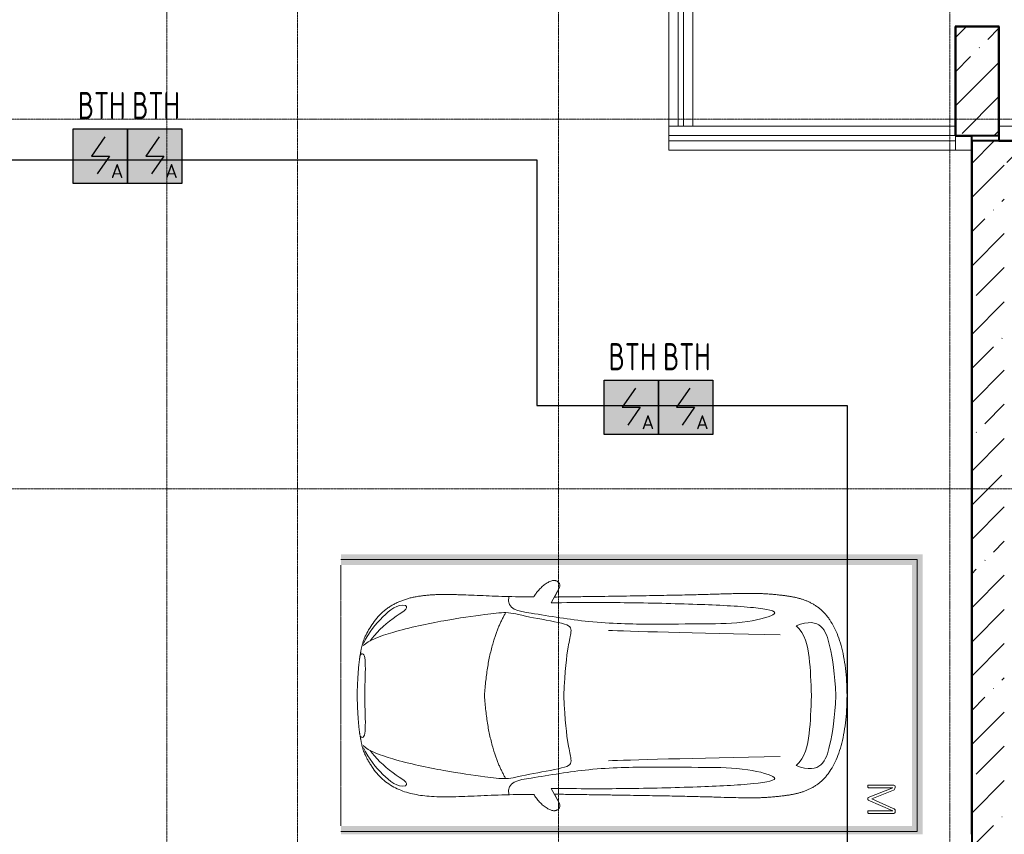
# Model space of a CAD drawing. Header units: millimetres. Extents: x -135639 to 224623, y -383017 to -59102.
# Tile 333 of 494: x 58859 to 67913, y -121796 to -114307. Entities that reach past the tile are written whole.
import ezdxf
from ezdxf.enums import TextEntityAlignment as Align

# ---------------------------------------------------------------- set-up
doc = ezdxf.new("R2010")
doc.units = ezdxf.units.MM
for name, pattern in [('CONTINOUS', [0]), ('Линия сетки', [25, 20, -2.5, 0, -2.5]), ('Невидимые', [5, 3, -2]), ('Штрих_3_3_', [6, 3, -3])]:
    doc.linetypes.add(name, pattern=pattern)
for name, color, linetype, lineweight in [('A-000-M_MASS', 7, 'Continuous', 18), ('A-200-M_WALL_EXT', 7, 'Continuous', 18), ('A-200-M_WALL_INT', 7, 'Continuous', 18), ('A-200-M_WALL_PAT', 7, 'Continuous', 40), ('C-953-M_PARKING', 7, 'Continuous', 18), ('C-953-MH_PARKING', 7, 'Невидимые', 18), ('S-280-M_COLUMN', 7, 'Continuous', 18), ('Z-030-M_GRID', 7, 'Continuous', 9), ('ПС', 7, 'Continuous', 40), ('СС-011-ПОЖ-СИГНАЛИЗАЦИЯ', 1, 'Continuous', 30)]:
    doc.layers.add(name, color=color, linetype=linetype, lineweight=lineweight)
doc.styles.add('1111', font='isocpeur.ttf')
pattern_1 = [(45, (0, 0), (-314.309, 314.309), []), (45, (314.3, 0), (-314.309, 314.309), [555.625, -111.125, 3.353, -107.772])]

# ---------------------------------------------------------------- blocks, each defined once
blk = doc.blocks.new('A_PAR_Parking - M-V81-B1_-7_650_')
at = {"layer": 'C-953-M_PARKING', "true_color": 0xf7f9fb}
blk.add_hatch(color=7, dxfattribs=at).paths.add_polyline_path([(1275, 1557.7), (1275, 2700), (-1300, 2700), (-1300, -2650), (-1200, -2650), (-1200, 2600), (1200, 2600), (1200, -2650), (1275, -2650), (1275, 616.2)])
at = {"layer": 'A-000-M_MASS', "color": 253, "true_color": 0xaaaaaa}
for p, q in [((-853.2, -716.7), (-993.1, -639.1)), ((-906.1, -687.4), (-993.1, -639.1)), ((853.2, -716.7), (993.1, -639.1)), ((993.1, -639.1), (906.1, -687.4))]:
    blk.add_line(p, q, dxfattribs=at)
for centre, start, end in [((-1010.2, -677.7), 66.06953, 136.58163), ((1010.2, -677.7), 43.41837, 113.93047)]:
    blk.add_arc(centre, 42.2, start, end, dxfattribs=at)
for points, knots in [([(0, 2003.8), (-45, 2003.7), (-131.8, 2001.4), (-251.9, 1990.7), (-361.8, 1973.6), (-494.8, 1942.4), (-606.8, 1899.6), (-686.2, 1853.3), (-726.1, 1824.5), (-753.4, 1801.8), (-773.8, 1781.9), (-788.8, 1765.5), (-799.4, 1753.1), (-809.5, 1740.4), (-818.9, 1727.5), (-827.7, 1714.4), (-836.1, 1701.2), (-843.9, 1687.9), (-851.2, 1674.4), (-857.9, 1660.8), (-864.3, 1647.2), (-870.2, 1633.6), (-875.7, 1619.8), (-880.7, 1606), (-885.4, 1592.2), (-889.8, 1578.4), (-893.7, 1564.6), (-897.4, 1550.8), (-900.7, 1537.2), (-903.9, 1523.6), (-906.6, 1510.1), (-909.2, 1496.6), (-911.6, 1483.4), (-913.8, 1470.2), (-915.7, 1457.2), (-917.5, 1444.4), (-919.2, 1431.8), (-920.9, 1419.4), (-922.8, 1403.2), (-925.1, 1383.5), (-927.6, 1360.8), (-929.8, 1338.8), (-931.7, 1317.6), (-934, 1290), (-936.3, 1256.7), (-938.2, 1217.6), (-939.4, 1178.6), (-940, 1138.8), (-940, 1097.3), (-939.6, 1053.4), (-938.7, 1006.6), (-937.5, 956.3), (-936, 902.1), (-934.3, 843.5), (-932.5, 780), (-929.8, 688.2), (-926.5, 558.6), (-922.7, 375.9), (-918.9, 163.4), (-914.9, -81.7), (-911.4, -315.4), (-908.5, -521.3), (-906.9, -630.9), (-906.1, -687.4)], [0, 0, 0, 0, 0.02381, 0.047619, 0.071429, 0.095238, 0.142857, 0.166667, 0.178571, 0.190476, 0.202381, 0.208333, 0.214286, 0.220238, 0.22619, 0.232143, 0.238095, 0.244048, 0.25, 0.255952, 0.261905, 0.267857, 0.27381, 0.279762, 0.285714, 0.291667, 0.297619, 0.303571, 0.309524, 0.315476, 0.321429, 0.327381, 0.333333, 0.339286, 0.345238, 0.35119, 0.357143, 0.363095, 0.369048, 0.380952, 0.392857, 0.404762, 0.416667, 0.428571, 0.452381, 0.47619, 0.5, 0.52381, 0.547619, 0.571429, 0.595238, 0.619048, 0.642857, 0.666667, 0.690476, 0.714286, 0.761905, 0.809524, 0.857143, 0.904762, 0.952381, 0.97619, 1, 1, 1, 1]), ([(906.1, -687.4), (906.9, -630.9), (908.5, -521.3), (910.7, -366.9), (912.8, -221.9), (915.6, -40.8), (918.9, 163.4), (922.7, 375.9), (926.5, 558.6), (929.8, 688.2), (932.5, 780), (935, 864.7), (937.7, 958.2), (939.4, 1038.8), (940, 1097.3), (940, 1138.8), (939.4, 1178.6), (938.2, 1217.6), (936.6, 1250.1), (934.9, 1276.7), (932.9, 1303.6), (930.5, 1331.5), (927.6, 1360.8), (925.1, 1383.5), (922.8, 1403.2), (920.9, 1419.4), (919.2, 1431.8), (917.5, 1444.4), (915.7, 1457.2), (913.8, 1470.2), (911.6, 1483.4), (909.2, 1496.6), (906.6, 1510.1), (903.9, 1523.6), (900.7, 1537.2), (897.4, 1550.8), (893.7, 1564.6), (889.8, 1578.4), (885.4, 1592.2), (880.7, 1606), (875.7, 1619.8), (870.2, 1633.6), (864.3, 1647.2), (857.9, 1660.8), (851.2, 1674.4), (843.9, 1687.9), (836.1, 1701.2), (827.7, 1714.4), (818.9, 1727.5), (809.5, 1740.4), (799.4, 1753.1), (788.8, 1765.5), (773.8, 1781.9), (753.4, 1801.8), (726.1, 1824.5), (686.2, 1853.3), (629.5, 1886.4), (550.8, 1921), (461.5, 1950.2), (361.8, 1973.6), (251.9, 1990.7), (131.8, 2001.4), (45, 2003.7), (0, 2003.8)], [0, 0, 0, 0, 0.02381, 0.047619, 0.071429, 0.095238, 0.142857, 0.190476, 0.238095, 0.285714, 0.309524, 0.333333, 0.380952, 0.428571, 0.452381, 0.47619, 0.5, 0.52381, 0.547619, 0.559524, 0.571429, 0.595238, 0.607143, 0.619048, 0.630952, 0.636905, 0.642857, 0.64881, 0.654762, 0.660714, 0.666667, 0.672619, 0.678571, 0.684524, 0.690476, 0.696429, 0.702381, 0.708333, 0.714286, 0.720238, 0.72619, 0.732143, 0.738095, 0.744048, 0.75, 0.755952, 0.761905, 0.767857, 0.77381, 0.779762, 0.785714, 0.791667, 0.797619, 0.809524, 0.821429, 0.833333, 0.857143, 0.880952, 0.904762, 0.928571, 0.952381, 0.97619, 1, 1, 1, 1]), ([(-643, 1534.6), (-731.6, 1765.4), (-468.2, 1854.8), (-203.3, 1891), (-1.9, 1901.6)], [0, 0, 0, 0, 0.867049, 1.684227, 1.684227, 1.684227, 1.684227]), ([(643, 1534.6), (731.6, 1765.4), (468.2, 1854.8), (203.3, 1891), (1.9, 1901.6)], [0, 0, 0, 0, 0.867049, 1.684227, 1.684227, 1.684227, 1.684227]), ([(-643, 1534.6), (-569.6, 1622.1), (-348.5, 1664.3), (-124, 1672.4), (-1.9, 1676.2)], [0, 0, 0, 0, 0.616728, 1.242165, 1.242165, 1.242165, 1.242165]), ([(643, 1534.6), (569.6, 1622.1), (348.5, 1664.3), (124, 1672.4), (1.9, 1676.2)], [0, 0, 0, 0, 0.616728, 1.242165, 1.242165, 1.242165, 1.242165]), ([(-908.3, -1105.9), (-792, -1130), (-753.2, -859.4), (-662.6, -332.1), (-655.4, 196.5), (-660.5, 684.2), (-662.6, 1068.4), (-763.9, 1442.7), (-816.5, 1156.9), (-841.5, 605.2), (-856.7, 17.5), (-856.5, -453.9), (-853.2, -716.7)], [0, 0, 0, 0, 1.013953, 2.476159, 4.172855, 5.704608, 7.082231, 8.244161, 9.589947, 11.154659, 12.917121, 14.362976, 14.362976, 14.362976, 14.362976]), ([(908.3, -1105.9), (792, -1130), (753.2, -859.4), (662.6, -332.1), (655.4, 196.5), (660.5, 684.2), (662.6, 1068.4), (763.9, 1442.7), (816.5, 1156.9), (841.5, 605.2), (856.7, 17.5), (856.5, -453.9), (853.2, -716.7)], [0, 0, 0, 0, 1.013953, 2.476159, 4.172855, 5.704608, 7.082231, 8.244161, 9.589947, 11.154659, 12.917121, 14.362976, 14.362976, 14.362976, 14.362976]), ([(-459.4, -2446), (-507.5, -2397.9), (-600.9, -2146.6), (-695.8, -1683.9), (-743.6, -1354.1), (-774.1, -1106.3), (-734.1, -996.4), (-659.8, -552.2), (-618, -522.3), (-447.3, -564.9), (-233.6, -590.3), (-1.9, -601.6)], [0, 0, 0, 0, 0.884172, 2.058368, 3.212407, 3.977765, 4.871213, 5.547774, 6.288901, 6.772879, 7.454401, 7.454401, 7.454401, 7.454401]), ([(459.4, -2446), (507.5, -2397.9), (600.9, -2146.6), (695.8, -1683.9), (743.6, -1354.1), (774.1, -1106.3), (734.1, -996.4), (659.8, -552.2), (618, -522.3), (447.3, -564.9), (233.6, -590.3), (1.9, -601.6)], [0, 0, 0, 0, 0.884172, 2.058368, 3.212407, 3.977765, 4.871213, 5.547774, 6.288901, 6.772879, 7.454401, 7.454401, 7.454401, 7.454401]), ([(-1040.9, -648.7), (-1044.8, -652.2), (-1049.7, -657.8), (-1054.1, -666.1), (-1056.4, -672.8), (-1057.9, -679.9), (-1058.6, -689.7), (-1057.4, -702.8), (-1052.9, -719.4), (-1043.2, -742.4), (-1025.9, -770.7), (-999.5, -802.9), (-970.5, -831.6), (-944.5, -852.7), (-923.4, -867.2), (-912.9, -873.5), (-907.6, -876.4)], [0, 0, 0, 0, 0.066667, 0.1, 0.133333, 0.166667, 0.2, 0.266667, 0.333333, 0.4, 0.533333, 0.65, 0.766667, 0.883333, 0.941667, 1, 1, 1, 1]), ([(907.6, -876.4), (913.6, -873), (925.6, -865.8), (943.7, -853.1), (961.5, -838.8), (984.6, -818.2), (1011.1, -789.9), (1035.9, -755.8), (1052.2, -723.5), (1057.8, -701.7), (1058.4, -688.2), (1058, -681.7), (1057.1, -675.4), (1055.3, -669.5), (1052.9, -663.7), (1048.7, -656.6), (1044.3, -651.7), (1040.9, -648.7)], [0, 0, 0, 0, 0.066667, 0.133333, 0.2, 0.266667, 0.4, 0.533333, 0.65, 0.766667, 0.795833, 0.825, 0.854167, 0.883333, 0.9125, 0.941667, 1, 1, 1, 1]), ([(-907.6, -876.4), (-907.6, -970.2), (-910.8, -1145), (-918.8, -1336.6), (-924.8, -1476.4), (-927.8, -1558.8), (-929.3, -1621.9), (-929.8, -1660.3), (-929.9, -1690.3), (-929.8, -1712.5), (-929.5, -1734.4), (-929, -1756), (-928.2, -1777.3), (-926.9, -1805.3), (-924.7, -1839.6), (-921, -1879.7), (-916.1, -1918.7), (-909.8, -1956.8), (-902.2, -1993.9), (-893.1, -2030.1), (-882.3, -2065.3), (-869.9, -2099.5), (-855.6, -2132.7), (-839.5, -2164.7), (-821.4, -2195.7), (-801.3, -2225.4), (-771.5, -2263.5), (-728.6, -2307.9), (-667.7, -2355.8), (-604, -2396.4), (-554, -2422.5), (-519.1, -2437.8), (-496.1, -2446.4), (-474.3, -2452.9), (-452.2, -2458.2), (-432, -2462.2), (-414, -2465.5), (-401.8, -2467.8), (-391.4, -2469.7), (-383.1, -2471.3), (-375.8, -2472.6), (-369.6, -2473.7), (-364.7, -2474.5), (-359.6, -2475.4), (-354.3, -2476.2), (-348.8, -2477.1), (-342.9, -2477.9), (-336.8, -2478.8), (-328.3, -2480), (-317.9, -2481.3), (-305.4, -2482.8), (-293.3, -2484.2), (-280.2, -2485.5), (-266.2, -2486.8), (-251.1, -2488.2), (-234.9, -2489.5), (-217.6, -2490.8), (-199, -2492.1), (-179.2, -2493.3), (-158.1, -2494.6), (-135.4, -2495.8), (-111.4, -2496.9), (-85.9, -2498), (-49.5, -2499.5), (-19.9, -2500.5), (0.9, -2501.1)], [0, 0, 0, 0, 0.081633, 0.163265, 0.204082, 0.244898, 0.265306, 0.285714, 0.295918, 0.306122, 0.316327, 0.326531, 0.336735, 0.346939, 0.367347, 0.387755, 0.408163, 0.428571, 0.44898, 0.469388, 0.489796, 0.510204, 0.530612, 0.55102, 0.571429, 0.591837, 0.612245, 0.653061, 0.693878, 0.734694, 0.77551, 0.795918, 0.816327, 0.836735, 0.857143, 0.877551, 0.887755, 0.897959, 0.903061, 0.908163, 0.913265, 0.915816, 0.918367, 0.920918, 0.923469, 0.92602, 0.928571, 0.931122, 0.933673, 0.938776, 0.942602, 0.946429, 0.950255, 0.954082, 0.957908, 0.961735, 0.965561, 0.969388, 0.973214, 0.977041, 0.980867, 0.984694, 0.98852, 0.992347, 1, 1, 1, 1]), ([(0.9, -2501.1), (14.8, -2500.7), (41.6, -2499.8), (79, -2498.3), (107.6, -2497.1), (129.2, -2496), (144.8, -2495.2), (159.7, -2494.4), (173.9, -2493.6), (187.6, -2492.8), (205, -2491.6), (221.3, -2490.5), (236.5, -2489.3), (247.5, -2488.4), (257.9, -2487.5), (267.8, -2486.6), (277.2, -2485.7), (289.3, -2484.5), (303.2, -2483), (315.9, -2481.5), (325.4, -2480.3), (332.1, -2479.4), (338.4, -2478.5), (344.6, -2477.7), (350.4, -2476.8), (357.8, -2475.6), (364.7, -2474.5), (371.2, -2473.4), (377.4, -2472.3), (384.7, -2471), (393, -2469.4), (403.4, -2467.5), (415.6, -2465.2), (429.1, -2462.7), (441.7, -2460.2), (453.5, -2457.8), (464.8, -2455.2), (475.8, -2452.4), (486.8, -2449.3), (501.5, -2444.6), (520.6, -2437.4), (546.8, -2425.9), (575.5, -2411.6), (605.9, -2394.8), (637.3, -2375.6), (679.2, -2347.3), (729.9, -2307.4), (781.3, -2254), (823.6, -2195.7), (857.7, -2132.6), (884.2, -2065.2), (910.5, -1970), (929.2, -1835.4), (931.7, -1681.2), (927.8, -1538.8), (921.6, -1386.8), (911.9, -1176.7), (907.6, -981.8), (907.6, -876.4)], [0, 0, 0, 0, 0.005102, 0.010204, 0.015306, 0.017857, 0.020408, 0.022959, 0.02551, 0.028061, 0.030612, 0.035714, 0.038265, 0.040816, 0.043367, 0.045918, 0.048469, 0.05102, 0.056122, 0.061224, 0.063776, 0.066327, 0.068878, 0.071429, 0.07398, 0.076531, 0.081633, 0.084184, 0.086735, 0.091837, 0.096939, 0.102041, 0.112245, 0.122449, 0.132653, 0.142857, 0.153061, 0.163265, 0.173469, 0.183673, 0.204082, 0.22449, 0.244898, 0.265306, 0.285714, 0.306122, 0.346939, 0.387755, 0.428571, 0.469388, 0.510204, 0.55102, 0.632653, 0.72449, 0.770408, 0.816327, 0.908163, 1, 1, 1, 1]), ([(-479.6, -2441.4), (-586, -2391.8), (-718.7, -2282.7), (-847.3, -2127.6), (-828.4, -2057)], [0, 0, 0, 0, 0.53668, 1.024735, 1.024735, 1.024735, 1.024735]), ([(-828.4, -2057), (-802.6, -2015.7), (-728.3, -2173.2), (-566.1, -2339.3), (-504.9, -2380.6)], [0, 0, 0, 0, 0.497572, 1.022643, 1.022643, 1.022643, 1.022643]), ([(479.6, -2441.4), (586, -2391.8), (718.7, -2282.7), (847.3, -2127.6), (828.4, -2057)], [0, 0, 0, 0, 0.53668, 1.024735, 1.024735, 1.024735, 1.024735]), ([(828.4, -2057), (802.6, -2015.7), (728.3, -2173.2), (566.1, -2339.3), (504.9, -2380.6)], [0, 0, 0, 0, 0.497572, 1.022643, 1.022643, 1.022643, 1.022643])]:
    blk.add_open_spline(points, degree=3, knots=knots, dxfattribs=at)
for points, degree in [([(-599.3, -190.1), (-592, -24.4), (-575.2, 588.2), (-560, 1389.4)], 3), ([(599.3, -190.1), (592, -24.4), (575.2, 588.2), (560, 1389.4)], 3), ([(-1.9, -1329.8), (-478.1, -1299.2), (-761.9, -1135.3)], 2), ([(1.9, -1329.8), (478.1, -1299.2), (761.9, -1135.3)], 2), ([(-376.2, -2469.9), (-425, -2411.7), (-256.6, -2425), (-1.9, -2431.6)], 3), ([(376.2, -2469.9), (425, -2411.7), (256.6, -2425), (1.9, -2431.6)], 3)]:
    blk.add_open_spline(points, degree=degree, dxfattribs=at)
at = {"layer": 'C-953-M_PARKING', "color": 253, "true_color": 0xaaaaaa}
for p, q in [((1250, 2650), (-1250, 2650)), ((-1250, 2650), (-1250, -2650)), ((1250, -2650), (1250, 2650)), ((833.1, 2445.9), (825.8, 2443.3)), ((846, 2445.9), (833.1, 2445.9)), ((854.6, 2444.9), (846, 2445.9)), ((861.1, 2441.8), (854.6, 2444.9)), ((1051.3, 2445.1), (1046.1, 2442.4)), ((1057.5, 2445.9), (1051.3, 2445.1)), ((1071.8, 2445.9), (1057.5, 2445.9)), ((1075.5, 2445.3), (1071.8, 2445.9)), ((1079, 2443.3), (1075.5, 2445.3)), ((825.8, 2443.3), (822.1, 2433.8)), ((822.1, 2433.8), (822.1, 2200.1)), ((846.5, 2200.1), (846.5, 2425.3)), ((846.5, 2425.3), (938, 2198.7)), ((865.9, 2436.9), (861.1, 2441.8)), ((869.4, 2430.3), (865.9, 2436.9)), ((950, 2231.9), (869.4, 2430.3)), ((1037.2, 2429.5), (950, 2231.9)), ((959.7, 2198.7), (1058.6, 2425.3)), ((1041.4, 2437.3), (1037.2, 2429.5)), ((1046.1, 2442.4), (1041.4, 2437.3)), ((1058.6, 2425.3), (1058.6, 2200.1)), ((1081.6, 2439.5), (1079, 2443.3)), ((1082.7, 2433.8), (1081.6, 2439.5)), ((1082.7, 2200.1), (1082.7, 2433.8)), ((822.1, 2200.1), (822.6, 2197.9)), ((822.6, 2197.9), (822.1, 2200.1)), ((822.6, 2197.9), (824.5, 2196.4)), ((824.5, 2196.4), (822.6, 2197.9)), ((824.5, 2196.4), (828.2, 2195.4)), ((828.2, 2195.4), (833.8, 2195)), ((833.8, 2195), (839.8, 2195.4)), ((839.8, 2195.4), (843.6, 2196.4)), ((843.6, 2196.4), (845.7, 2197.9)), ((845.7, 2197.9), (843.6, 2196.4)), ((845.7, 2197.9), (846.5, 2200.1)), ((846.5, 2200.1), (845.7, 2197.9)), ((938, 2198.7), (939, 2197.3)), ((939, 2197.3), (938, 2198.7)), ((939, 2197.3), (941, 2196.1)), ((941, 2196.1), (939, 2197.3)), ((941, 2196.1), (944.2, 2195.3)), ((944.2, 2195.3), (948.9, 2195)), ((948.9, 2195), (953.2, 2195.3)), ((953.2, 2195.3), (956.4, 2196.1)), ((956.4, 2196.1), (958.5, 2197.3)), ((958.5, 2197.3), (956.4, 2196.1)), ((958.5, 2197.3), (959.7, 2198.7)), ((959.7, 2198.7), (958.5, 2197.3)), ((1058.6, 2200.1), (1059.2, 2197.9)), ((1059.2, 2197.9), (1058.6, 2200.1)), ((1059.2, 2197.9), (1061.1, 2196.4)), ((1061.1, 2196.4), (1059.2, 2197.9)), ((1061.1, 2196.4), (1064.9, 2195.4)), ((1064.9, 2195.4), (1070.4, 2195)), ((1070.4, 2195), (1076.3, 2195.4)), ((1076.3, 2195.4), (1080, 2196.4)), ((1080, 2196.4), (1082.1, 2197.9)), ((1082.1, 2197.9), (1080, 2196.4)), ((1082.1, 2197.9), (1082.7, 2200.1)), ((1082.7, 2200.1), (1082.1, 2197.9))]:
    blk.add_line(p, q, dxfattribs=at)
at = {"layer": 'C-953-MH_PARKING', "color": 253, "linetype": 'Штрих_3_3_', "true_color": 0xaaaaaa}
blk.add_line((-1200, -2650), (1200, -2650), dxfattribs=at)
blk = doc.blocks.new('CP_ДШ_Hanytex_TopJoint 24C_Половина - CP_ДШ_Hanytex_TopJoint 24C_Половина-3652070-B1_-7_650_')
at = {"layer": 'A-000-M_MASS', "color": 253, "true_color": 0xaaaaaa}
for p, q in [((4050, 110), (0, 110)), ((0, -25), (0, 25)), ((4050, 25), (4050, -25))]:
    blk.add_line(p, q, dxfattribs=at)
blk = doc.blocks.new('CP_ДШ_Hanytex_TopJoint 24C_Половина - CP_ДШ_Hanytex_TopJoint 24C_Половина-V100-B1_-7_650_')
at = {"layer": 'A-000-M_MASS', "color": 253, "true_color": 0xaaaaaa}
for p, q in [((150, 110), (0, 110)), ((150, 110), (150, -25)), ((0, -25), (0, 25))]:
    blk.add_line(p, q, dxfattribs=at)
blk = doc.blocks.new('CP_ДШ_Hanytex_TopJoint 24C - CP_ДШ_Hanytex_TopJoint 24C-3950295-B1_-7_650_')
at = {"layer": 'A-000-M_MASS', "color": 253, "true_color": 0xaaaaaa}
for p, q in [((0, -110), (0, 110)), ((1490, 110), (0, 110)), ((1490, 110), (1490, -110)), ((1490, 25), (0, 25)), ((0, 25), (0, -25)), ((1490, -25), (1490, 25)), ((0, -25), (1490, -25)), ((1490, -110), (0, -110))]:
    blk.add_line(p, q, dxfattribs=at)
blk = doc.blocks.new('CP_ДШ_Hanytex_TopJoint 24C - CP_ДШ_Hanytex_TopJoint 24C-3950297-B1_-7_650_')
at = {"layer": 'A-000-M_MASS', "color": 253, "true_color": 0xaaaaaa}
for p, q in [((0, -110), (0, 110)), ((2635, 110), (0, 110)), ((2635, 25), (0, 25)), ((0, 25), (0, -25)), ((2635, -25), (2635, 25)), ((2635, 25), (2635, -110)), ((0, -25), (2635, -25)), ((2635, -110), (0, -110))]:
    blk.add_line(p, q, dxfattribs=at)
blk = doc.blocks.new('135_SLK_GD_AR_rvt-1-B1_-7_650_')
at = {"layer": 'A-200-M_WALL_INT', "color": 253, "lineweight": 40, "true_color": 0xaaaaaa}
for p, q in [((75600, 78452), (75598, 78452)), ((75598, 78452), (75598, 77450)), ((76002, 78452), (75600, 78452)), ((76002, 78450), (76002, 78452)), ((76002, 77402), (76002, 78450)), ((75598, 77450), (75598, 77448)), ((75598, 77448), (75748, 77448)), ((75748, 77448), (75748, 71025)), ((75750, 71025), (75750, 77450)), ((76000, 77450), (76000, 77400)), ((76000, 77400), (76002, 77400)), ((80048, 77402), (76002, 77402)), ((76002, 77400), (76900, 77400))]:
    blk.add_line(p, q, dxfattribs=at)
at = {"layer": 'A-000-M_MASS', "color": 253, "lineweight": 18, "true_color": 0xaaaaaa}
for name, p, rotation in [('CP_ДШ_Hanytex_TopJoint 24C - CP_ДШ_Hanytex_TopJoint 24C-3950295-B1_-7_650_', (73075, 79025), 270), ('CP_ДШ_Hanytex_TopJoint 24C_Половина - CP_ДШ_Hanytex_TopJoint 24C_Половина-V100-B1_-7_650_', (75750, 77425), 180)]:
    blk.add_blockref(name, p, dxfattribs=dict(at, rotation=rotation))
for name, p in [('CP_ДШ_Hanytex_TopJoint 24C - CP_ДШ_Hanytex_TopJoint 24C-3950297-B1_-7_650_', (72965, 77425)), ('CP_ДШ_Hanytex_TopJoint 24C_Половина - CP_ДШ_Hanytex_TopJoint 24C_Половина-3652070-B1_-7_650_', (76000, 77425))]:
    blk.add_blockref(name, p, dxfattribs=at)
at = {"layer": 'C-953-M_PARKING', "color": 253, "lineweight": 18, "true_color": 0xaaaaaa, "rotation": 270.0000000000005}
blk.add_blockref('A_PAR_Parking - M-V81-B1_-7_650_', (72600, 72300), dxfattribs=at)
blk = doc.blocks.new('Бетон-Прямоугольная-Колонна - CLM_Подземные этажи_В40-400х1000-V223-B1_-7_650_')
at = {"layer": 'S-280-M_COLUMN', "lineweight": 9, "true_color": 0xaaaaaa}
h = blk.add_hatch(dxfattribs=at)
h.set_pattern_fill('FP_110', color=253, style=0, pattern_type=2)
h.set_pattern_definition([(225, (75800, 77950), (314.309, -314.309), []), (225, (75485.7, 77950), (314.309, -314.309), [555.625, -111.125, 3.353, -107.772])])
h.paths.add_polyline_path([(200, 500), (-200, 500), (-200, -500), (200, -500), (200, 290.6)])
at = {"layer": 'S-280-M_COLUMN', "color": 253, "lineweight": 40, "true_color": 0xaaaaaa}
for p, q in [((200, 500), (-200, 500)), ((-200, 500), (-200, -500)), ((200, -500), (200, 500)), ((-200, -500), (200, -500))]:
    blk.add_line(p, q, dxfattribs=at)
blk = doc.blocks.new('135_SLK_GD_KR_rvt-1-B1_-7_650_')
at = {"layer": 'S-280-M_COLUMN', "color": 253, "lineweight": 18, "true_color": 0xaaaaaa, "rotation": 180}
blk.add_blockref('Бетон-Прямоугольная-Колонна - CLM_Подземные этажи_В40-400х1000-V223-B1_-7_650_', (75800, 77950), dxfattribs=at)
blk = doc.blocks.new('135_SLK_K1-2-3_KR_rvt-1-B1_-7_650_')
at = {"layer": 'A-200-M_WALL_PAT', "lineweight": 9, "true_color": 0xaaaaaa}
h = blk.add_hatch(dxfattribs=at)
h.set_pattern_fill('FP_20', color=253, style=0, pattern_type=2)
h.set_pattern_definition(pattern_1)
h.paths.add_polyline_path([(76040.7, 60100), (76050, 60100), (76050, 76900), (75750, 76900), (75750, 60100)])
at = {"layer": 'S-280-M_COLUMN', "lineweight": 9, "true_color": 0xaaaaaa}
h = blk.add_hatch(dxfattribs=at)
h.set_pattern_fill('FP_20', color=253, style=0, pattern_type=2)
h.set_pattern_definition(pattern_1)
h.paths.add_polyline_path([(75750, 76900), (76050, 76900), (76050, 77200), (76250, 77200), (76250, 77400), (75750, 77400), (75750, 76994.1)])
h.paths.add_polyline_path([(76164.3, 76900), (76250, 76900), (76250, 77088.2), (76164.3, 77085.7), (76133.3, 76900)])
at = {"layer": 'A-200-M_WALL_EXT', "color": 253, "lineweight": 40, "true_color": 0xaaaaaa}
blk.add_line((75750, 76900), (75750, 60100), dxfattribs=at)
at = {"layer": 'S-280-M_COLUMN', "color": 253, "lineweight": 40, "true_color": 0xaaaaaa}
for p, q in [((76250, 77400), (75750, 77400)), ((75750, 77400), (75750, 76900))]:
    blk.add_line(p, q, dxfattribs=at)
blk = doc.blocks.new('-1 эт')
at = {"layer": 'Z-030-M_GRID', "color": 253, "linetype": 'Линия сетки', "true_color": 0xaaaaaa}
for p, q in [((68350, -19696.9), (68350, 89254.1)), ((69550, -19701.1), (69550, 89254.5)), ((71950, -19696.7), (71950, 89254.3)), ((75550, -19696.5), (75550, 89254.5)), ((155946.9, 77600), (-3682.8, 77600)), ((155947.1, 74200), (-3682.6, 74200))]:
    blk.add_line(p, q, dxfattribs=at)
at = {"lineweight": 5}
for name in ['135_SLK_GD_KR_rvt-1-B1_-7_650_', '135_SLK_GD_AR_rvt-1-B1_-7_650_', '135_SLK_K1-2-3_KR_rvt-1-B1_-7_650_']:
    blk.add_blockref(name, (0, 0), dxfattribs=at)
blk = doc.blocks.new('*U4706')
at = {"lineweight": 35, "true_color": 0xffffff}
h = blk.add_hatch(color=7, dxfattribs=at)
h.dxf.hatch_style = 1
h.paths.add_polyline_path([(0, 499.6), (0, 0), (499.6, 0), (499.6, 499.6)])
at = {"color": 1, "linetype": 'ByBlock', "lineweight": -2}
for p, q in [((289.5, 426.3), (166.9, 249.8)), ((166.9, 249.8), (332.7, 249.8)), ((332.7, 249.8), (219.3, 86.3))]:
    blk.add_line(p, q, dxfattribs=at)
at = {"color": 1, "linetype": 'ByBlock', "lineweight": -2, "ltscale": 0.1}
blk.add_lwpolyline([(0, 499.6), (499.6, 499.6), (499.6, 0), (0, 0)], close=True, dxfattribs=at)
at = {"color": 1, "linetype": 'ByBlock', "lineweight": -2, "ltscale": 1000, "style": '1111'}
blk.add_text('A', height=128.1, dxfattribs=at).set_placement((403.4, 49.2), align=Align.CENTER)
at = {"color": 0, "linetype": 'ByBlock', "lineweight": -2, "style": '1111'}
blk.add_attdef('INDEX', (-63.3, -234.7), '', height=125, dxfattribs=at)
at = {"color": 0, "linetype": 'ByBlock', "lineweight": -2, "style": '1111', "flags": 1}
for tag, p in [('NAME_DEVICE', (-64.1, -421.2)), ('NUM_POM', (-81.6, -847))]:
    blk.add_attdef(tag, p, '', height=125, dxfattribs=at)
at = {"color": 0, "linetype": 'ByBlock', "lineweight": -2, "style": '1111', "width": 0.7}
blk.add_attdef('NUM_DEVICE', (-64.1, -629.5), '', height=125, dxfattribs=at)

msp = doc.modelspace()

# ---------------------------------------------------------------- linework, layer by layer
at = {"layer": 'СС-011-ПОЖ-СИГНАЛИЗАЦИЯ', "lineweight": 30}
msp.add_lwpolyline([(43063.2, -114351.5), (58643.6, -114351.5), (58643.6, -115594.5), (63615.3, -115594.5), (63615.3, -117855.4), (66469.2, -117855.4), (66469.2, -125374.8), (64302.8, -125374.8), (64302.8, -129011.9), (65129.5, -129011.9), (65129.5, -130550.8), (57206.7, -130550.8), (57206.7, -127841.2), (55585.2, -127841.2), (55585.2, -120973.4), (56771.5, -120973.4), (56771.5, -115104.2), (46040.9, -115104.2)], dxfattribs=at)

# ---------------------------------------------------------------- block references
msp.add_blockref('-1 эт', (-8136.8, -192821.5))
at = {"layer": 'ПС', "color": 7, "linetype": 'CONTINOUS', "lineweight": 30, "ltscale": 100}
ref = msp.add_blockref('*U4706', (59351.7, -115812), dxfattribs=dict(at, xscale=1.000736, yscale=1.000736, zscale=1.000736))
ref.add_attrib('NUM_DEVICE', 'BTH', dxfattribs={"layer": '0', "color": 0, "linetype": 'ByBlock', "lineweight": -2, "ltscale": 100, "height": 250.18, "style": '1111', "width": 0.7}).set_placement((59613.4, -115221.5), align=Align.CENTER)
ref = msp.add_blockref('*U4706', (59851.6, -115812), dxfattribs=dict(at, xscale=1.000736, yscale=1.000736, zscale=1.000736))
ref.add_attrib('NUM_DEVICE', 'BTH', dxfattribs={"layer": '0', "color": 0, "linetype": 'ByBlock', "lineweight": -2, "ltscale": 100, "height": 250.18, "style": '1111', "width": 0.7}).set_placement((60113.4, -115221.5), align=Align.CENTER)
ref = msp.add_blockref('*U4706', (64232.9, -118121), dxfattribs=dict(at, xscale=1.000736, yscale=1.000736, zscale=1.000736))
ref.add_attrib('NUM_DEVICE', 'BTH', dxfattribs={"layer": '0', "color": 0, "linetype": 'ByBlock', "lineweight": -2, "ltscale": 100, "height": 250.18, "style": '1111', "width": 0.7}).set_placement((64494.6, -117530.5), align=Align.CENTER)
ref = msp.add_blockref('*U4706', (64732.9, -118121), dxfattribs=dict(at, xscale=1.000736, yscale=1.000736, zscale=1.000736))
ref.add_attrib('NUM_DEVICE', 'BTH', dxfattribs={"layer": '0', "color": 0, "linetype": 'ByBlock', "lineweight": -2, "ltscale": 100, "height": 250.18, "style": '1111', "width": 0.7}).set_placement((64994.6, -117530.5), align=Align.CENTER)

doc.saveas('drawing.dxf')
